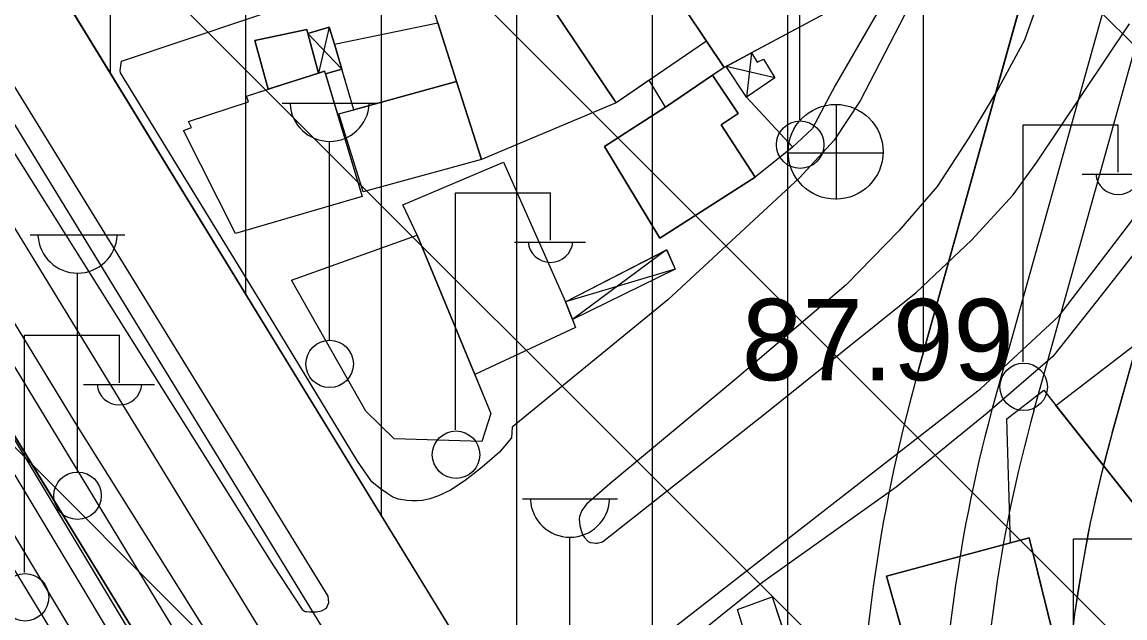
# Model space of a CAD drawing. Extents: x 417995 to 421451, y 4454518 to 4458015.
# Drawn here: x 420852.1 to 420933.5, y 4457680.9 to 4457724.9 of the extents above; entities that cross this region are included whole.
import ezdxf

# ---------------------------------------------------------------- set-up
doc = ezdxf.new("R2010")
doc.units = 0
for name, color, linetype in [('ADAKENARI', 7, 'Continuous'), ('B_Mesken', 7, 'Continuous'), ('B_Sundurma', 7, 'Continuous'), ('B_Teras', 7, 'Continuous'), ('KALDIRIM', 7, 'Continuous'), ('PL_KON_MEV_250', 7, 'Continuous'), ('S_Cad_Sok_Lambasi', 7, 'Continuous'), ('S_Elektrik_Diregi', 7, 'Continuous'), ('S_Rogar_Kapagi', 7, 'Continuous'), ('Sinir_Duvar_tek_tarafa_ait', 7, 'Continuous'), ('SN_TR_SIVILASMA', 7, 'Continuous'), ('TR_ORTAYOGUNKONUT', 7, 'Continuous'), ('Y_Yol_Kotu', 7, 'Continuous'), ('Yol_Kaldirim_kenari_bordurtasi', 7, 'Continuous'), ('Yol_Kos_Yur_Parkuru', 7, 'Continuous'), ('Yol_Sose', 7, 'Continuous')]:
    doc.layers.add(name, color=color, linetype=linetype)

msp = doc.modelspace()

# ---------------------------------------------------------------- linework, layer by layer
at = {"layer": 'ADAKENARI'}
for p, q in [((420798.625, 4457780.776), (420925.782, 4457573.076)), ((420911.206, 4457635.189), (420822.228, 4457780.526)), ((420940.525, 4457779.276), (420918.06, 4457698.622)), ((420932.51, 4457694.597), (420955.92, 4457778.642))]:
    msp.add_line(p, q, dxfattribs=at)
for radius in [115.72, 100.72]:
    msp.add_arc((421029.536, 4457667.572), radius, 164.43542, 180, dxfattribs=at)
at = {"layer": 'B_Mesken'}
for points in [[(420904.504, 4457737.251), (420912.032, 4457725.907), (420903.883, 4457721.556), (420896.329, 4457732.846)], [(420905.894, 4457722.629), (420904.033, 4457721.635), (420903.884, 4457721.556), (420902.581, 4457723.502), (420896.329, 4457732.846), (420904.504, 4457737.251), (420912.032, 4457725.907)], [(420903.883, 4457721.556), (420899.549, 4457718.626), (420898.342, 4457720.613), (420895.911, 4457718.957), (420887.919, 4457730.882), (420892.552, 4457733.294), (420893.812, 4457731.165), (420896.329, 4457732.846), (420902.581, 4457723.502)], [(420896.329, 4457732.846), (420902.581, 4457723.502), (420903.884, 4457721.556), (420903.031, 4457720.98), (420899.549, 4457718.626), (420898.342, 4457720.613), (420895.911, 4457718.957), (420888.004, 4457730.755), (420887.919, 4457730.882), (420892.551, 4457733.294), (420893.812, 4457731.165)], [(420895.911, 4457718.957), (420885.979, 4457714.766), (420881.655, 4457728.347), (420888.004, 4457730.755)], [(420895.911, 4457718.957), (420885.979, 4457714.766), (420884.145, 4457720.525), (420882.765, 4457724.861), (420881.655, 4457728.347), (420888.004, 4457730.755)], [(420873.163, 4457724.062), (420873.083, 4457724.368), (420869.248, 4457723.54), (420870.225, 4457719.946), (420873.938, 4457721.138)], [(420873.163, 4457724.062), (420873.938, 4457721.138), (420870.225, 4457719.946), (420869.248, 4457723.54), (420873.083, 4457724.368)], [(420876.547, 4457718.429), (420875.119, 4457723.267), (420882.765, 4457724.861), (420884.145, 4457720.525)], [(420884.145, 4457720.525), (420876.547, 4457718.43), (420875.665, 4457721.419), (420875.119, 4457723.267), (420882.765, 4457724.861)], [(420874.405, 4457721.288), (420877.166, 4457712.035), (420867.824, 4457709.315), (420863.997, 4457716.907), (420864.58, 4457717.125), (420864.357, 4457717.578), (420868.781, 4457719.014), (420868.64, 4457719.437)], [(420874.467, 4457721.082), (420877.166, 4457712.035), (420867.824, 4457709.315), (420863.997, 4457716.907), (420864.58, 4457717.124), (420864.357, 4457717.578), (420868.781, 4457719.014), (420868.64, 4457719.437), (420870.225, 4457719.946), (420873.938, 4457721.138), (420874.405, 4457721.288)], [(420899.134, 4457708.949), (420906.169, 4457713.459), (420903.671, 4457717.325), (420904.927, 4457718.154), (420903.031, 4457720.98), (420899.549, 4457718.626), (420895.047, 4457715.725)], [(420899.134, 4457708.949), (420895.047, 4457715.725), (420899.549, 4457718.626), (420903.031, 4457720.98), (420904.927, 4457718.154), (420903.671, 4457717.325), (420906.169, 4457713.459)], [(420885.979, 4457714.766), (420877.251, 4457712.382), (420875.454, 4457718.128), (420884.145, 4457720.525)], [(420885.979, 4457714.766), (420877.251, 4457712.382), (420875.454, 4457718.128), (420876.547, 4457718.43), (420884.145, 4457720.525)], [(420892.174, 4457704.254), (420892.684, 4457702.966), (420892.919, 4457702.374), (420885.476, 4457698.906), (420881.222, 4457709.183), (420880.185, 4457711.426), (420887.592, 4457714.557)], [(420881.222, 4457709.183), (420880.185, 4457711.426), (420887.592, 4457714.556), (420892.174, 4457704.254), (420892.919, 4457702.374), (420885.476, 4457698.906)], [(420881.222, 4457709.183), (420886.673, 4457696.015), (420886.011, 4457693.949), (420879.542, 4457694.145), (420877.442, 4457696.204), (420871.969, 4457705.858)], [(420885.476, 4457698.906), (420886.673, 4457696.015), (420886.011, 4457693.949), (420879.542, 4457694.145), (420877.442, 4457696.204), (420871.969, 4457705.858), (420881.222, 4457709.183)], [(420941.884, 4457693.753), (420946.662, 4457687.864), (420939.538, 4457682.394), (420938.93, 4457683.246), (420928.368, 4457696.609), (420935.458, 4457702.068)], [(420941.884, 4457693.753), (420946.662, 4457687.864), (420939.538, 4457682.394), (420938.931, 4457683.246), (420928.368, 4457696.609), (420935.458, 4457702.068)], [(420925.014, 4457686.467), (420924.732, 4457695.634), (420927.473, 4457697.741), (420938.93, 4457683.246), (420929.156, 4457675.653), (420926.382, 4457686.834)], [(420928.368, 4457696.609), (420938.931, 4457683.246), (420929.156, 4457675.653), (420926.382, 4457686.834), (420925.014, 4457686.467), (420924.732, 4457695.634), (420927.473, 4457697.741)], [(420919.475, 4457671.3), (420929.537, 4457674.119), (420926.382, 4457686.834), (420915.864, 4457684.013)], [(420929.156, 4457675.653), (420929.537, 4457674.119), (420919.475, 4457671.3), (420916.943, 4457680.214), (420915.864, 4457684.013), (420925.014, 4457686.467), (420926.382, 4457686.834)], [(420911.854, 4457669.039), (420904.259, 4457666.687), (420900.524, 4457678.604), (420905.304, 4457680.133), (420904.86, 4457681.548), (420907.437, 4457682.493)], [(420908.889, 4457678.07), (420911.854, 4457669.039), (420904.259, 4457666.687), (420900.524, 4457678.604), (420905.304, 4457680.133), (420904.86, 4457681.548), (420907.437, 4457682.493)]]:
    msp.add_lwpolyline(points, close=True, dxfattribs=at)
at = {"layer": 'B_Sundurma'}
for p, q in [((420874.735, 4457724.531), (420873.938, 4457721.138)), ((420873.163, 4457724.062), (420875.665, 4457721.419)), ((420905.894, 4457722.629), (420905.535, 4457719.373)), ((420907.615, 4457720.787), (420904.032, 4457721.635)), ((420899.64, 4457708.108), (420892.684, 4457702.966)), ((420900.275, 4457706.681), (420892.174, 4457704.254))]:
    msp.add_line(p, q, dxfattribs=at)
for points in [[(420875.119, 4457723.267), (420874.735, 4457724.531), (420873.163, 4457724.062), (420873.938, 4457721.138), (420874.405, 4457721.288), (420874.467, 4457721.082), (420875.665, 4457721.419)], [(420875.119, 4457723.267), (420875.665, 4457721.419), (420874.467, 4457721.082), (420874.405, 4457721.288), (420873.938, 4457721.138), (420873.163, 4457724.062), (420874.735, 4457724.531)], [(420905.894, 4457722.629), (420906.318, 4457721.943), (420906.784, 4457722.172), (420907.615, 4457720.787), (420905.535, 4457719.373), (420904.032, 4457721.635)], [(420904.033, 4457721.635), (420905.894, 4457722.629), (420906.318, 4457721.943), (420906.784, 4457722.172), (420907.615, 4457720.787), (420905.535, 4457719.373)], [(420899.64, 4457708.108), (420900.275, 4457706.681), (420892.684, 4457702.966), (420892.174, 4457704.254)], [(420892.684, 4457702.966), (420892.174, 4457704.254), (420899.641, 4457708.108), (420900.275, 4457706.681)]]:
    msp.add_lwpolyline(points, close=True, dxfattribs=at)
at = {"layer": 'B_Teras'}
msp.add_lwpolyline([(420902.581, 4457723.502), (420895.911, 4457718.957), (420887.919, 4457730.882), (420892.552, 4457733.294), (420893.812, 4457731.165), (420896.329, 4457732.846)], close=True, dxfattribs=at)
at = {"layer": 'KALDIRIM'}
for p, q in [((420808.066, 4457780.676), (420928.297, 4457584.289)), ((420903.631, 4457632.24), (420812.787, 4457780.626)), ((420946.735, 4457779.21), (420923.84, 4457697.012)), ((420926.73, 4457696.207), (420949.841, 4457779.177))]:
    msp.add_line(p, q, dxfattribs=at)
for radius in [109.72, 106.72]:
    msp.add_arc((421029.536, 4457667.572), radius, 164.43542, 180, dxfattribs=at)
at = {"layer": 'PL_KON_MEV_250'}
msp.add_line((420918.06, 4457698.622), (420940.525, 4457779.276), dxfattribs=at)
for points in [[(420777.385, 4457488.045), (420795.756, 4457494.083), (420799.64, 4457495.419), (420803.486, 4457496.861), (420807.291, 4457498.407), (420811.052, 4457500.057), (420814.767, 4457501.809), (420818.432, 4457503.663), (420822.045, 4457505.616), (420825.603, 4457507.667), (420924.095, 4457566.256), (420925.782, 4457573.076), (420798.625, 4457780.776)], [(420822.228, 4457780.526), (420911.206, 4457635.189), (420913.817, 4457635.925), (420913.817, 4457667.572)], [(420957.85, 4457779.093), (420955.92, 4457778.642), (420932.51, 4457694.597), (420931.649, 4457691.288), (420930.9, 4457687.951), (420930.265, 4457684.59), (420929.744, 4457681.21), (420929.339, 4457677.814), (420929.049, 4457674.407), (420928.875, 4457670.991), (420928.817, 4457667.572), (420928.817, 4457611.424), (420931.427, 4457602.159), (420944.522, 4457580.771), (420951.007, 4457579.667), (421060.317, 4457668.842)]]:
    msp.add_lwpolyline(points, dxfattribs=at)
msp.add_arc((421029.536, 4457667.572), 115.72, 164.43542, 180, dxfattribs=at)
at = {"layer": 'S_Cad_Sok_Lambasi'}
for p, q in [((420871.273, 4457718.928), (420878.273, 4457718.928)), ((420874.773, 4457701.428), (420874.773, 4457716.103)), ((420852.672, 4457709.203), (420859.672, 4457709.203)), ((420856.172, 4457691.703), (420856.172, 4457706.379)), ((420889.007, 4457689.716), (420896.007, 4457689.716)), ((420892.507, 4457672.216), (420892.507, 4457686.891))]:
    msp.add_line(p, q, dxfattribs=at)
for centre in [(420874.773, 4457699.678), (420856.172, 4457689.953)]:
    msp.add_circle(centre, 1.75, dxfattribs=at)
for centre in [(420874.773, 4457719.032), (420856.172, 4457709.308), (420892.507, 4457689.82)]:
    msp.add_arc(centre, 2.929, 183.298, 356.90719, dxfattribs=at)
at = {"layer": 'S_Elektrik_Diregi'}
for p, q in [((420909.456, 4457717.692), (420909.456, 4457735.192)), ((420925.948, 4457699.824), (420925.948, 4457717.324)), ((420925.948, 4457717.324), (420932.948, 4457717.324)), ((420932.948, 4457713.824), (420932.948, 4457717.324)), ((420930.288, 4457713.684), (420935.538, 4457713.684)), ((420884.062, 4457694.816), (420884.062, 4457712.316)), ((420884.062, 4457712.316), (420891.062, 4457712.316)), ((420891.062, 4457708.816), (420891.062, 4457712.316)), ((420888.402, 4457708.676), (420893.652, 4457708.676)), ((420852.258, 4457684.293), (420852.258, 4457701.793)), ((420852.258, 4457701.793), (420859.258, 4457701.793)), ((420859.258, 4457698.293), (420859.258, 4457701.793)), ((420856.598, 4457698.153), (420861.848, 4457698.153)), ((420929.659, 4457669.259), (420929.659, 4457686.759)), ((420929.659, 4457686.759), (420936.659, 4457686.759))]:
    msp.add_line(p, q, dxfattribs=at)
for centre in [(420909.492, 4457715.856), (420925.984, 4457697.989), (420884.098, 4457692.98), (420852.294, 4457682.457)]:
    msp.add_circle(centre, 1.75, dxfattribs=at)
for centre in [(420932.949, 4457713.837), (420891.063, 4457708.829), (420859.259, 4457698.306)]:
    msp.add_arc(centre, 1.658, 184.83843, 355.14641, dxfattribs=at)
at = {"layer": 'S_Rogar_Kapagi'}
for p, q in [((420912.161, 4457711.803), (420912.161, 4457718.804)), ((420908.591, 4457715.268), (420915.591, 4457715.268))]:
    msp.add_line(p, q, dxfattribs=at)
msp.add_circle((420912.108, 4457715.332), 3.5, dxfattribs=at)
at = {"layer": 'Sinir_Duvar_tek_tarafa_ait'}
for points in [[(420911.086, 4457735.78), (420913.785, 4457735.022), (420917.358, 4457733.695), (420917.64, 4457733.46), (420917.852, 4457733.009), (420917.978, 4457732.623), (420918.128, 4457731.876), (420918.165, 4457731.058), (420918.124, 4457730.795), (420918.05, 4457730.531), (420917.891, 4457730.148), (420917.406, 4457729.472), (420912.086, 4457720.225), (420910.374, 4457717.035), (420908.909, 4457715.644), (420906.169, 4457713.459)], [(420908.955, 4457715.687), (420905.535, 4457719.373)]]:
    msp.add_lwpolyline(points, dxfattribs=at)
at = {"layer": 'SN_TR_SIVILASMA'}
for p, q in [((421289.934, 4457255.133), (420763.924, 4457781.143)), ((421290.397, 4457299.571), (420809.305, 4457780.663)), ((421290.629, 4457321.79), (420831.996, 4457780.423)), ((421291.092, 4457366.228), (420877.377, 4457779.943))]:
    msp.add_line(p, q, dxfattribs=at)
at = {"layer": 'TR_ORTAYOGUNKONUT'}
for p, q in [((420858.591, 4457721.132), (420858.591, 4457780.142)), ((420868.591, 4457704.798), (420868.591, 4457780.036)), ((420878.591, 4457688.464), (420878.591, 4457779.931)), ((420888.591, 4457672.129), (420888.591, 4457779.825)), ((420898.591, 4457655.795), (420898.591, 4457779.719)), ((420908.591, 4457639.461), (420908.591, 4457779.613)), ((420918.591, 4457700.526), (420918.591, 4457779.508))]:
    msp.add_line(p, q, dxfattribs=at)
for points in [[(420822.228, 4457780.526), (420911.206, 4457635.189), (420913.817, 4457635.925), (420913.817, 4457667.572)], [(420918.06, 4457698.622), (420940.525, 4457779.276)]]:
    msp.add_lwpolyline(points, dxfattribs=at)
msp.add_arc((421029.536, 4457667.572), 115.72, 164.43542, 180, dxfattribs=at)
at = {"layer": 'Yol_Kaldirim_kenari_bordurtasi'}
for points in [[(420820.886, 4457749.351), (420831.546, 4457731.951), (420847.849, 4457705.467), (420862.86, 4457680.763), (420875.622, 4457659.376), (420891.984, 4457631.935), (420909.852, 4457602.011), (420925.303, 4457575.722), (420926.377, 4457573.57), (420926.487, 4457573.145), (420926.554, 4457572.699), (420926.525, 4457572.284), (420926.49, 4457571.789), (420926.455, 4457571.315), (420925.526, 4457568.371), (420921.966, 4457561.846), (420919.964, 4457558.405), (420919.177, 4457557.711), (420918.255, 4457557.264), (420917.647, 4457557.142), (420915.38, 4457557.456)], [(420946.545, 4457716.473), (420941.939, 4457721.323), (420941.774, 4457721.33), (420941.667, 4457721.281), (420936.558, 4457712.535), (420937.339, 4457711.904), (420931.434, 4457704.38), (420928.135, 4457700.226), (420923.28, 4457696.045), (420916.571, 4457690.578), (420906.746, 4457683.583), (420900.546, 4457678.611), (420900.73, 4457677.947), (420896.343, 4457674.642), (420893.604, 4457671.993), (420893.508, 4457671.815), (420893.527, 4457671.4), (420893.663, 4457671.159), (420897.833, 4457663.976)]]:
    msp.add_lwpolyline(points, dxfattribs=at)
at = {"layer": 'Yol_Kos_Yur_Parkuru'}
msp.add_lwpolyline([(420858.928, 4457672.33), (420846.659, 4457692.445), (420831.963, 4457716.924), (420816.616, 4457742.319), (420814.739, 4457745.815), (420814.671, 4457746.272), (420814.684, 4457746.912), (420814.787, 4457747.575), (420815, 4457747.98), (420815.299, 4457748.326), (420815.76, 4457748.603), (420816.2, 4457748.784), (420816.657, 4457748.851), (420817.216, 4457748.876), (420817.743, 4457748.837), (420818.185, 4457748.769), (420818.67, 4457748.611), (420819.113, 4457748.296), (420819.68, 4457747.837), (420828.807, 4457731.48), (420842.294, 4457709.425), (420859.245, 4457681.205), (420869.011, 4457664.975)], dxfattribs=at)
at = {"layer": 'Yol_Sose'}
for points in [[(420811.794, 4457780.635), (420822.708, 4457762.747), (420846.355, 4457723.408), (420870.628, 4457684.778), (420872.752, 4457681.56), (420872.968, 4457681.416), (420873.06, 4457681.401), (420873.302, 4457681.381), (420873.539, 4457681.377), (420873.798, 4457681.389), (420874.179, 4457681.467), (420874.533, 4457681.663), (420874.708, 4457682.084), (420874.652, 4457682.536), (420848.237, 4457725.433), (420824.427, 4457764.987), (420816.149, 4457778.558)], [(420863.677, 4457671.235), (420857.028, 4457682.376), (420849.837, 4457694.294), (420842.357, 4457706.7), (420836.987, 4457715.493), (420830.334, 4457726.483), (420824.147, 4457736.815), (420818.171, 4457746.986), (420817.933, 4457747.21), (420817.658, 4457747.333), (420817.281, 4457747.422), (420816.92, 4457747.425), (420816.566, 4457747.347), (420816.201, 4457747.114), (420815.923, 4457746.87), (420815.859, 4457746.729), (420815.877, 4457746.477), (420816.03, 4457746.182), (420818.124, 4457742.417)], [(420871.801, 4457670.13), (420855.924, 4457695.473), (420831.617, 4457735.369), (420824.533, 4457747.553)], [(420818.124, 4457742.417), (420824.458, 4457731.699), (420831.264, 4457720.408), (420839.064, 4457707.632), (420847.359, 4457693.881), (420856.307, 4457679.003), (420865.096, 4457664.496), (420876.859, 4457645.115), (420887.232, 4457627.69), (420898.043, 4457609.95)], [(420869.915, 4457703.892), (420859.341, 4457721.15), (420859.318, 4457721.343), (420859.422, 4457722.011), (420873.505, 4457726.777), (420901.752, 4457736.58), (420904.466, 4457737.162), (420907.446, 4457737.45)], [(420917.566, 4457726.119), (420913.923, 4457719.098), (420912.004, 4457716.196), (420909.443, 4457713.418), (420899.726, 4457704.411), (420888.235, 4457695.016), (420888.186, 4457694.235), (420887.31, 4457693.169), (420886.02, 4457692.052), (420884.767, 4457691.075), (420883.679, 4457690.374), (420882.815, 4457689.954), (420882.176, 4457689.724), (420881.617, 4457689.608), (420881.235, 4457689.568), (420880.831, 4457689.576), (420880.46, 4457689.606), (420879.857, 4457689.71), (420879.425, 4457689.858), (420878.982, 4457690.13), (420878.523, 4457690.455), (420877.879, 4457690.968), (420876.836, 4457692.512), (420869.915, 4457703.892)], [(420926.967, 4457726.211), (420926.043, 4457723.582), (420924.135, 4457720.032), (420921.932, 4457716.367), (420919.589, 4457712.761), (420916.771, 4457709.501), (420912.888, 4457705.52), (420904.674, 4457698.495), (420895.438, 4457690.841), (420893.722, 4457689.32), (420893.381, 4457688.85), (420893.201, 4457688.413), (420893.186, 4457688.23), (420893.237, 4457687.757), (420893.336, 4457687.392), (420893.429, 4457687.097), (420893.581, 4457686.878), (420893.836, 4457686.567), (420893.992, 4457686.504), (420894.25, 4457686.468), (420894.406, 4457686.447), (420894.514, 4457686.458), (420894.895, 4457686.552), (420907, 4457696.101), (420918.062, 4457704.96), (420922.124, 4457708.802), (420925.215, 4457712.166), (420926.964, 4457714.559), (420933.787, 4457724.78)], [(420898.279, 4457678.761), (420922.824, 4457697.858), (420928.608, 4457703.218), (420933.956, 4457710.249), (420941.361, 4457722.375), (420941.689, 4457722.474), (420941.899, 4457722.507), (420942.2, 4457722.439), (420942.703, 4457722.055), (420949.605, 4457714.541), (420961.507, 4457700.06), (420961.523, 4457700.006), (420961.54, 4457699.974), (420961.545, 4457699.899), (420949.801, 4457690.696), (420932.8, 4457677.49)]]:
    msp.add_lwpolyline(points, dxfattribs=at)

# ---------------------------------------------------------------- texts
at = {"layer": 'Y_Yol_Kotu'}
msp.add_text('87.99', height=6, dxfattribs=at).set_placement((420905.186, 4457698.476))

doc.saveas('drawing.dxf')
